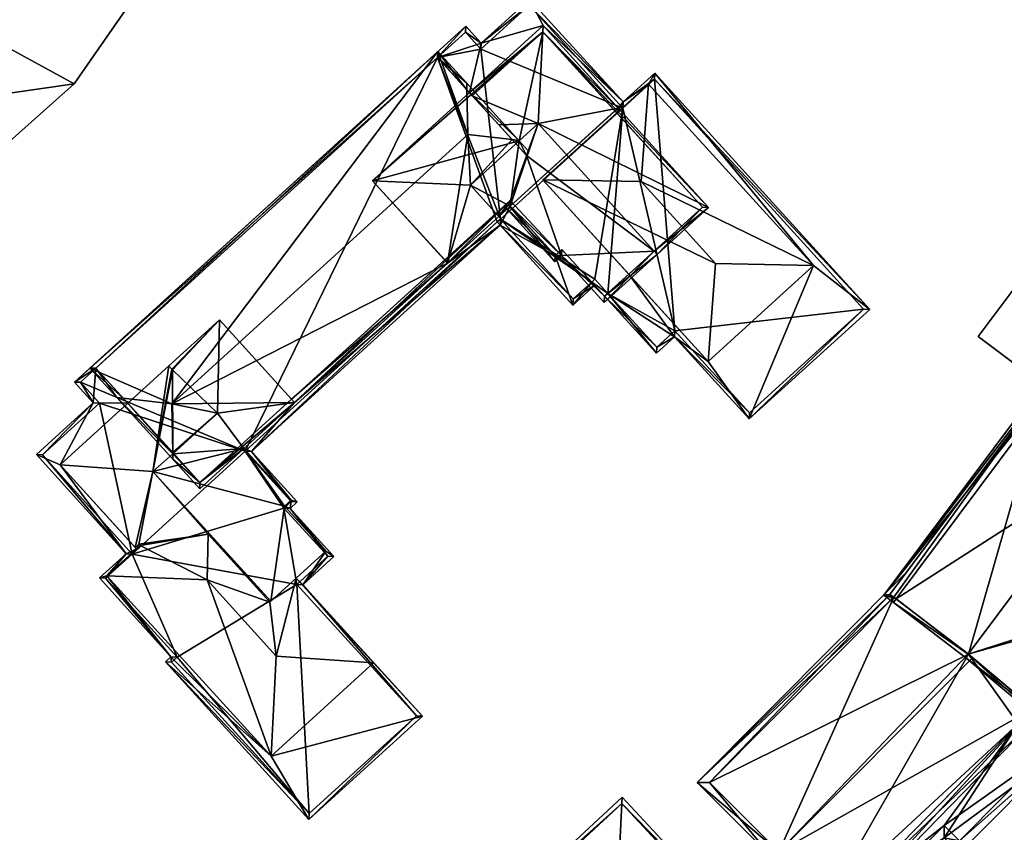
# Model space of a CAD drawing. Header units: inches. Extents: x 2523744 to 2528136, y 1148995 to 1152010.
# Tile 246 of 350: x 2527610 to 2527667, y 1151416 to 1151463. Entities that reach past the tile are written whole.
import ezdxf

# ---------------------------------------------------------------- set-up
doc = ezdxf.new("R2010")
doc.units = ezdxf.units.IN
doc.header["$MEASUREMENT"] = 0
doc.layers.add('Gebaeude Einzelhaus', color=10, linetype='Continuous')
doc.layers.add('Im Bau', color=10, linetype='Continuous')

msp = doc.modelspace()

# ---------------------------------------------------------------- meshes
at = {"layer": 'Gebaeude Einzelhaus'}
mesh = msp.add_polyface(dxfattribs=at)
corners = [(2527698.354, 1151521.328, 380.489), (2527698.918, 1151514.118, 380.489), (2527702.059, 1151518.885, 380.489), (2527683.359, 1151514.166, 380.489), (2527695.241, 1151506.335, 380.489), (2527699.93, 1151513.45, 380.489), (2527692.056, 1151527.366, 380.489), (2527699.215, 1151522.635, 380.489), (2527683.516, 1151482.755, 380.489), (2527679.735, 1151476.862, 380.489), (2527683.588, 1151482.708, 380.489), (2527682.709, 1151483.288, 380.489), (2527665.464, 1151486.663, 380.489), (2527674.134, 1151499.819, 380.489), (2527687.571, 1151490.666, 380.489), (2527704.673, 1151539.305, 379.805), (2527697.304, 1151547.229, 379.805), (2527695.894, 1151545.09, 379.805), (2527706.083, 1151541.444, 379.805), (2527687.471, 1151495.93, 393.065), (2527688.488, 1151490.041, 393.065), (2527696.798, 1151505.31, 393.065), (2527674.134, 1151499.819, 393.065), (2527692.953, 1151506.231, 393.065), (2527683.359, 1151514.166, 393.065), (2527681.99, 1151513.454, 393.065), (2527692.056, 1151527.366, 393.065), (2527702.518, 1151525.724, 393.065), (2527703.793, 1151519.61, 393.065), (2527693.843, 1151531.44, 393.065), (2527710.515, 1151535.455, 393.065), (2527707.251, 1151536.708, 393.065), (2527689.699, 1151549.173, 393.065), (2527649.004, 1151482.105, 393.065), (2527644.028, 1151479.87, 393.065), (2527691.729, 1151546.936, 393.065), (2527670.643, 1151467.845, 393.065), (2527671.218, 1151461.953, 393.065), (2527680.635, 1151476.244, 393.065), (2527676.905, 1151477.348, 393.065), (2527665.464, 1151486.663, 393.065), (2527664.021, 1151485.838, 393.065), (2527675.759, 1151503.649, 393.065), (2527683.516, 1151482.755, 372.925), (2527683.588, 1151482.708, 372.925), (2527682.709, 1151483.288, 372.925), (2527687.571, 1151490.666, 372.925), (2527695.241, 1151506.335, 372.925), (2527699.93, 1151513.45, 372.925), (2527698.918, 1151514.118, 372.925), (2527702.059, 1151518.885, 372.925), (2527698.354, 1151521.328, 372.925), (2527699.215, 1151522.635, 372.925), (2527679.735, 1151476.862, 372.925), (2527688.17, 1151495.605, 372.925), (2527690.021, 1151494.384, 372.925), (2527687.471, 1151495.93, 372.925), (2527692.953, 1151506.231, 372.925), (2527675.759, 1151503.649, 372.925), (2527676.905, 1151477.348, 372.925), (2527664.021, 1151485.838, 372.925), (2527674.496, 1151468.911, 372.925), (2527672.299, 1151470.359, 372.925), (2527681.99, 1151513.454, 372.925), (2527693.843, 1151531.44, 372.925), (2527701.635, 1151526.306, 372.925), (2527697.304, 1151547.229, 372.926), (2527706.083, 1151541.444, 372.925), (2527695.894, 1151545.09, 372.926), (2527704.673, 1151539.305, 372.925), (2527704.26, 1151538.679, 372.925), (2527695.481, 1151544.463, 372.926), (2527644.028, 1151479.87, 372.925), (2527689.699, 1151549.173, 372.926), (2527671.218, 1151461.953, 372.925), (2527680.635, 1151476.244, 372.925), (2527688.488, 1151490.041, 372.925), (2527696.798, 1151505.31, 372.925), (2527695.241, 1151506.336, 372.925), (2527703.793, 1151519.61, 372.925), (2527710.515, 1151535.455, 372.925), (2527670.643, 1151467.845, 372.925), (2527649.004, 1151482.105, 372.925), (2527691.729, 1151546.936, 372.926), (2527702.518, 1151525.724, 372.925), (2527707.251, 1151536.708, 372.925)]
mesh.append_faces([[corners[k] for k in face] for face in [(22, 19, 42), (41, 22, 42), (39, 40, 41), (41, 40, 22), (36, 38, 39), (39, 38, 40), (36, 37, 38), (33, 34, 36), (36, 34, 37), (31, 32, 35), (35, 32, 33), (33, 32, 34), (27, 30, 31), (31, 30, 32), (27, 28, 30), (25, 26, 29), (29, 26, 27), (27, 26, 28), (23, 24, 25), (25, 24, 26), (19, 21, 23), (23, 21, 24), (20, 19, 22), (19, 20, 21), (18, 16, 15), (15, 16, 17), (12, 11, 13), (13, 11, 14), (12, 9, 11), (11, 9, 8), (8, 9, 10), (3, 0, 6), (6, 0, 7), (5, 1, 4), (4, 1, 3), (3, 1, 0), (0, 1, 2)]], dxfattribs={"color": 13})
mesh.append_faces([[corners[k] for k in face] for face in [(77, 54, 78), (46, 55, 76), (76, 55, 77), (77, 55, 54), (80, 85, 69), (69, 85, 70), (65, 84, 52), (52, 84, 79), (79, 84, 80), (80, 84, 85), (75, 61, 53), (61, 81, 62), (83, 68, 71), (82, 73, 83), (83, 73, 68), (81, 72, 82), (82, 72, 73), (75, 74, 61), (61, 74, 81), (81, 74, 72), (73, 17, 68), (15, 80, 69), (17, 30, 15), (15, 30, 80), (73, 32, 17), (17, 32, 30), (30, 28, 80), (80, 28, 79), (28, 7, 79), (79, 7, 52), (28, 26, 7), (7, 26, 6), (26, 24, 6), (6, 24, 3), (24, 4, 3), (4, 77, 78), (24, 21, 4), (4, 21, 77), (21, 20, 77), (77, 20, 76), (76, 14, 46), (14, 22, 13), (76, 20, 14), (14, 20, 22), (12, 13, 40), (40, 13, 22), (40, 9, 12), (9, 75, 53), (40, 38, 9), (9, 38, 75), (38, 37, 75), (75, 37, 74), (37, 34, 74), (74, 34, 72), (34, 32, 72), (72, 32, 73), (68, 70, 71), (68, 69, 70), (68, 66, 69), (69, 66, 67), (67, 18, 69), (69, 18, 15), (66, 68, 16), (16, 68, 17), (16, 18, 66), (66, 18, 67), (47, 49, 48), (49, 51, 50), (51, 64, 52), (52, 64, 65), (49, 63, 51), (51, 63, 64), (47, 57, 49), (49, 57, 63), (59, 61, 62), (59, 53, 61), (53, 43, 44), (58, 45, 60), (60, 45, 59), (59, 45, 53), (53, 45, 43), (56, 46, 58), (58, 46, 45), (47, 54, 57), (57, 54, 56), (56, 54, 46), (46, 54, 55), (44, 10, 53), (53, 10, 9), (51, 52, 0), (0, 52, 7), (0, 2, 51), (51, 2, 50), (2, 1, 50), (50, 1, 49), (1, 5, 49), (49, 5, 48), (5, 47, 48), (5, 4, 47), (45, 46, 11), (11, 46, 14), (11, 8, 45), (45, 8, 43), (8, 10, 43), (43, 10, 44)]], dxfattribs={"color": 41})
mesh = msp.add_polyface(dxfattribs=at)
corners = [(2527634.315, 1151460.662, 374.067), (2527637.94, 1151451.34, 374.067), (2527637.756, 1151451.174, 374.067), (2527636.815, 1151461.146, 374.067), (2527645.01, 1151457.75, 374.067), (2527635.924, 1151462.126, 374.067), (2527637.94, 1151451.34, 390.965), (2527637.756, 1151451.174, 390.965), (2527635.924, 1151462.126, 390.965), (2527634.314, 1151460.663, 390.965), (2527636.815, 1151461.146, 390.965), (2527639.609, 1151463.688, 390.965), (2527639.609, 1151463.688, 374.067), (2527638.505, 1151452.079, 390.965), (2527637.847, 1151451.48, 393.04), (2527634.893, 1151448.793, 390.965), (2527638.505, 1151452.079, 393.04), (2527634.725, 1151448.978, 390.965), (2527630.558, 1151453.556, 392.921), (2527630.558, 1151453.556, 390.965), (2527636.15, 1151458.645, 390.965), (2527640.401, 1151462.513, 392.921), (2527640.401, 1151462.513, 390.965), (2527636.831, 1151461.5, 390.965), (2527639.625, 1151464.041, 390.965), (2527635.94, 1151462.48, 390.965), (2527637.924, 1151450.986, 390.965), (2527636.223, 1151453.298, 394.39), (2527634.893, 1151448.793, 393.04), (2527639.029, 1151455.852, 394.39), (2527640.125, 1151456.85, 394.39), (2527640.384, 1151462.158, 393.013), (2527641.1, 1151449.228, 390.965), (2527613.355, 1151441.931, 390.965)]
mesh.append_faces([[corners[k] for k in face] for face in [(8, 23, 10), (10, 23, 11), (11, 23, 24), (9, 25, 8), (8, 25, 23), (6, 26, 7), (16, 27, 14), (14, 27, 28), (16, 29, 27), (16, 30, 29), (18, 28, 27), (31, 29, 30), (21, 18, 31), (31, 18, 29), (29, 18, 27), (13, 26, 32), (9, 25, 33), (22, 23, 20), (20, 23, 9), (9, 23, 25), (22, 24, 23)]], dxfattribs={"color": 13})
mesh.append_faces([[corners[k] for k in face] for face in [(0, 1, 2), (0, 3, 1), (1, 3, 4), (0, 5, 3), (6, 7, 1), (1, 7, 2), (8, 0, 9), (8, 5, 0), (8, 10, 5), (5, 10, 3), (10, 11, 3), (3, 11, 12), (13, 14, 15), (13, 16, 14), (17, 18, 19), (20, 21, 22), (20, 18, 21), (20, 19, 18)]], dxfattribs={"color": 41})
mesh = msp.add_polyface(dxfattribs=at)
corners = [(2527637.94, 1151451.34, 374.067), (2527645.01, 1151457.75, 374.067), (2527643.394, 1151447.868, 374.067), (2527644.14, 1151447.049, 374.067), (2527648.009, 1151444.894, 374.067), (2527646.833, 1151459.409, 374.067), (2527636.815, 1151461.146, 374.067), (2527639.609, 1151463.688, 374.067), (2527639.609, 1151463.688, 390.965), (2527645.01, 1151457.75, 390.965), (2527646.833, 1151459.409, 390.965), (2527658.904, 1151446.14, 390.965), (2527645.352, 1151448.151, 390.965), (2527640.398, 1151453.596, 393.04), (2527640.398, 1151453.596, 390.965), (2527644.654, 1151457.468, 390.965), (2527646.48, 1151459.129, 393.04), (2527646.48, 1151459.129, 390.965), (2527656.006, 1151448.659, 390.965), (2527656.006, 1151448.659, 393.04), (2527644.736, 1151457.749, 390.965), (2527640.401, 1151462.513, 392.921), (2527644.736, 1151457.749, 393.04), (2527640.401, 1151462.513, 390.965), (2527644.551, 1151457.581, 390.965), (2527638.505, 1151452.079, 393.04), (2527638.505, 1151452.079, 390.965), (2527646.849, 1151459.763, 390.965), (2527659.258, 1151446.124, 390.965), (2527645.026, 1151458.104, 390.965), (2527639.625, 1151464.041, 390.965), (2527650.361, 1151448.77, 395.648), (2527646.059, 1151453.499, 395.648), (2527640.125, 1151456.85, 394.39), (2527640.384, 1151462.158, 393.013)]
mesh.append_faces([[corners[k] for k in face] for face in [(10, 27, 28), (8, 29, 9), (9, 29, 10), (10, 29, 27), (8, 30, 29), (13, 31, 32), (13, 32, 16), (16, 32, 19), (25, 22, 33), (22, 34, 33), (22, 21, 34), (15, 20, 24), (17, 29, 15), (15, 29, 20), (20, 29, 23), (23, 29, 30), (18, 27, 17), (17, 27, 29), (18, 28, 27)]], dxfattribs={"color": 13})
mesh.append_faces([[corners[k] for k in face] for face in [(0, 1, 2), (2, 1, 3), (4, 1, 5), (1, 6, 7), (8, 9, 7), (7, 9, 1), (9, 10, 1), (1, 10, 5), (10, 11, 5), (12, 13, 14), (15, 16, 17), (15, 13, 16), (15, 14, 13), (18, 17, 19), (19, 17, 16), (20, 21, 22), (20, 23, 21), (24, 25, 26), (24, 22, 25), (24, 20, 22)]], dxfattribs={"color": 41})
mesh = msp.add_polyface(dxfattribs=at)
corners = [(2527634.315, 1151460.662, 374.067), (2527623.218, 1151437.943, 374.067), (2527613.709, 1151441.915, 374.067), (2527614.798, 1151440.716, 374.067), (2527611.511, 1151437.725, 374.067), (2527614.798, 1151440.716, 390.965), (2527613.709, 1151441.915, 390.965), (2527614.598, 1151442.724, 390.965), (2527634.314, 1151460.663, 390.965), (2527625.887, 1151440.936, 390.965), (2527626.055, 1151440.751, 393.04), (2527626.055, 1151440.751, 390.965), (2527621.721, 1151445.516, 392.921), (2527621.721, 1151445.516, 390.965), (2527623.142, 1151438.1, 390.965), (2527618.806, 1151442.864, 390.965), (2527618.806, 1151442.864, 392.921), (2527618.975, 1151442.679, 393.04), (2527618.975, 1151442.679, 393.019), (2527618.806, 1151442.864, 393.04), (2527619.011, 1151442.64, 393.04), (2527616.434, 1151440.706, 390.965), (2527612.525, 1151437.149, 392.921), (2527613.355, 1151441.931, 390.965), (2527635.94, 1151462.48, 390.965), (2527611.511, 1151437.725, 390.965), (2527614.445, 1151440.733, 390.965), (2527621.605, 1151440.14, 394.448), (2527623.142, 1151438.1, 393.04), (2527619.027, 1151437.795, 394.447), (2527617.888, 1151436.758, 394.448), (2527612.525, 1151437.149, 390.965)]
mesh.append_faces([[corners[k] for k in face] for face in [(6, 23, 7), (7, 23, 8), (8, 23, 24), (25, 26, 5), (5, 26, 6), (6, 26, 23), (10, 27, 28), (10, 12, 27), (27, 20, 29), (29, 20, 30), (27, 12, 20), (20, 12, 18), (18, 12, 16), (30, 17, 19), (30, 20, 17), (7, 26, 21), (21, 26, 31), (8, 23, 7), (7, 23, 26)]], dxfattribs={"color": 13})
mesh.append_faces([[corners[k] for k in face] for face in [(0, 1, 2), (2, 1, 3), (4, 5, 3), (5, 6, 3), (3, 6, 2), (7, 2, 6), (7, 0, 2), (0, 7, 8), (9, 10, 11), (9, 12, 10), (9, 13, 12), (11, 10, 14), (15, 12, 13), (15, 16, 12), (17, 18, 19), (19, 18, 16), (17, 20, 18), (16, 21, 19), (19, 21, 22), (16, 15, 21)]], dxfattribs={"color": 41})
mesh = msp.add_polyface(dxfattribs=at)
corners = [(2527649.961, 1151452.008, 392.921), (2527640.125, 1151456.85, 394.39), (2527646.822, 1151449.489, 394.39), (2527640.384, 1151462.158, 393.013), (2527646.99, 1151449.304, 394.39), (2527640.401, 1151462.513, 392.921), (2527636.15, 1151458.645, 393), (2527636.318, 1151458.46, 393.088), (2527637.842, 1151456.785, 393.888), (2527641.476, 1151449.231, 393.194), (2527643.938, 1151446.526, 393.194), (2527639.455, 1151455.012, 393.888), (2527638.507, 1151452.419, 393.179), (2527638.336, 1151452.265, 393.112), (2527641.084, 1151448.874, 393.04), (2527638.152, 1151452.096, 393.04), (2527643.954, 1151446.88, 393.266), (2527649.608, 1151452.024, 393.013), (2527641.1, 1151449.228, 393.113), (2527638.417, 1151452.175, 393.112), (2527641.493, 1151449.585, 393.267), (2527638.336, 1151452.265, 390.965), (2527638.152, 1151452.096, 390.965), (2527638.505, 1151452.079, 390.965), (2527641.1, 1151449.228, 390.965), (2527641.493, 1151449.585, 390.965), (2527643.209, 1151447.699, 390.965), (2527643.955, 1151446.881, 390.965), (2527643.209, 1151447.699, 374.067), (2527643.954, 1151446.88, 374.067), (2527645.352, 1151448.151, 390.965), (2527649.608, 1151452.024, 390.965), (2527644.14, 1151447.049, 390.965), (2527644.14, 1151447.049, 374.067), (2527644.654, 1151457.468, 390.965), (2527644.551, 1151457.581, 390.965), (2527640.384, 1151462.158, 390.965), (2527636.318, 1151458.46, 390.965), (2527643.394, 1151447.868, 374.067)]
mesh.append_faces([[corners[k] for k in face] for face in [(9, 20, 16), (14, 18, 9), (9, 18, 20), (19, 15, 13), (19, 18, 15), (14, 15, 18), (3, 6, 5), (3, 7, 6), (17, 3, 0), (0, 3, 5), (4, 17, 0), (4, 2, 17), (9, 16, 10), (2, 4, 16), (16, 4, 10), (14, 13, 15), (11, 1, 8), (11, 2, 1), (2, 10, 4), (14, 9, 13), (13, 9, 12), (12, 9, 11), (11, 9, 2), (2, 9, 10), (3, 7, 1), (1, 7, 8), (3, 6, 7), (3, 5, 6), (3, 0, 5), (0, 2, 4), (3, 1, 0), (0, 1, 2)]], dxfattribs={"color": 13})
mesh.append_faces([[corners[k] for k in face] for face in [(28, 33, 29), (28, 38, 33), (36, 37, 3), (3, 37, 7), (3, 35, 36), (3, 34, 35), (3, 17, 34), (34, 17, 31), (32, 27, 33), (33, 27, 29), (30, 16, 32), (32, 16, 27), (17, 2, 31), (31, 2, 30), (30, 2, 16), (27, 28, 29), (27, 26, 28), (26, 20, 25), (27, 16, 26), (26, 16, 20), (25, 18, 24), (25, 20, 18), (19, 23, 18), (18, 23, 24), (19, 21, 23), (19, 13, 21), (22, 21, 15), (15, 21, 13)]], dxfattribs={"color": 41})
mesh = msp.add_polyface(dxfattribs=at)
corners = [(2527619.027, 1151437.795, 394.447), (2527615.795, 1151441.036, 394.315), (2527619.033, 1151437.478, 394.315), (2527616.172, 1151440.994, 394.473), (2527619.026, 1151437.856, 394.472), (2527618.976, 1151440.678, 395.648), (2527638.622, 1151455.927, 394.573), (2527636.223, 1151453.298, 394.39), (2527639.029, 1151455.852, 394.39), (2527636.055, 1151456.216, 395.648), (2527634.893, 1151448.793, 393.04), (2527638.999, 1151455.885, 394.415), (2527621.605, 1151440.14, 394.448), (2527626.055, 1151440.751, 393.04), (2527636.01, 1151458.799, 394.573), (2527636.003, 1151459.179, 394.415), (2527634.33, 1151461.015, 393.04), (2527614.244, 1151442.74, 393.04), (2527614.598, 1151442.724, 393.178), (2527620.584, 1151435.773, 393.04), (2527620.6, 1151436.126, 393.179), (2527638.417, 1151452.175, 393.112), (2527638.505, 1151452.079, 393.04), (2527637.847, 1151451.48, 393.04), (2527638.507, 1151452.419, 393.179), (2527623.142, 1151438.1, 393.04), (2527639.551, 1151455.278, 393.961), (2527639.455, 1151455.012, 393.888), (2527634.314, 1151460.663, 393.178), (2527636.318, 1151458.46, 393.088), (2527636.15, 1151458.645, 390.965), (2527634.314, 1151460.663, 390.965), (2527637.842, 1151456.785, 393.888), (2527636.318, 1151458.46, 390.965), (2527614.598, 1151442.724, 390.965), (2527616.434, 1151440.706, 390.965), (2527620.6, 1151436.126, 390.965), (2527638.336, 1151452.265, 393.112), (2527625.887, 1151440.936, 390.965), (2527638.152, 1151452.096, 393.04), (2527634.725, 1151448.978, 390.965), (2527638.152, 1151452.096, 390.965)]
mesh.append_faces([[corners[k] for k in face] for face in [(28, 15, 14), (17, 16, 18), (18, 16, 28), (28, 16, 15), (11, 14, 15), (11, 6, 14), (8, 6, 11), (8, 27, 6), (8, 26, 27), (20, 25, 19), (24, 13, 20), (20, 13, 25), (24, 10, 13), (21, 23, 24), (24, 23, 10), (21, 22, 23), (0, 20, 2), (0, 4, 20), (19, 2, 20), (18, 3, 1), (17, 18, 1), (1, 0, 2), (1, 3, 0), (0, 3, 4), (5, 17, 3), (3, 17, 1), (14, 16, 9), (9, 16, 5), (5, 16, 17), (14, 15, 16), (6, 14, 9), (6, 11, 14), (14, 11, 15), (12, 4, 0), (10, 5, 13), (13, 5, 12), (12, 5, 4), (10, 9, 5), (6, 8, 11), (10, 7, 9), (9, 7, 6), (6, 7, 8), (3, 4, 5), (3, 0, 4), (3, 1, 0), (0, 1, 2)]], dxfattribs={"color": 13})
mesh.append_faces([[corners[k] for k in face] for face in [(39, 40, 41), (39, 38, 40), (37, 20, 39), (39, 20, 38), (38, 20, 36), (37, 24, 20), (35, 18, 34), (35, 3, 18), (20, 4, 36), (36, 4, 35), (35, 4, 3), (31, 34, 28), (28, 34, 18), (30, 29, 33), (32, 6, 27), (29, 14, 32), (32, 14, 6), (31, 28, 30), (30, 28, 29), (29, 28, 14)]], dxfattribs={"color": 41})
mesh = msp.add_polyface(dxfattribs=at)
corners = [(2527634.315, 1151460.662, 374.067), (2527637.756, 1151451.174, 374.067), (2527623.218, 1151437.943, 374.067), (2527637.94, 1151451.34, 374.067), (2527643.209, 1151447.699, 374.067), (2527642.138, 1151446.726, 374.067), (2527643.394, 1151447.868, 374.067), (2527644.14, 1151447.049, 374.067), (2527648.009, 1151444.894, 374.067), (2527646.965, 1151443.944, 374.067), (2527646.833, 1151459.409, 374.067), (2527658.904, 1151446.14, 374.067), (2527645.01, 1151457.75, 374.067), (2527658.904, 1151446.14, 390.965), (2527646.965, 1151443.944, 390.965), (2527644.14, 1151447.049, 390.965), (2527642.138, 1151446.726, 390.965), (2527643.209, 1151447.699, 390.965), (2527637.94, 1151451.34, 390.965), (2527637.756, 1151451.174, 390.965), (2527623.218, 1151437.943, 390.965), (2527649.925, 1151443.125, 393.04), (2527656.006, 1151448.659, 390.965), (2527656.006, 1151448.659, 393.04), (2527645.352, 1151448.151, 390.965), (2527640.398, 1151453.596, 393.04), (2527634.893, 1151448.793, 390.965), (2527637.847, 1151451.48, 393.04), (2527634.893, 1151448.793, 393.04), (2527634.725, 1151448.978, 390.965), (2527630.558, 1151453.556, 392.921), (2527642.121, 1151446.373, 390.965), (2527643.377, 1151447.514, 390.965), (2527643.955, 1151446.881, 390.965), (2527646.833, 1151459.409, 390.965), (2527659.258, 1151446.124, 390.965), (2527637.924, 1151450.986, 390.965), (2527623.571, 1151437.926, 390.965), (2527650.361, 1151448.77, 395.648), (2527646.059, 1151453.499, 395.648), (2527647.993, 1151444.54, 390.965), (2527646.949, 1151443.59, 390.965), (2527649.925, 1151443.125, 390.965), (2527625.887, 1151440.936, 390.965), (2527641.1, 1151449.228, 390.965), (2527641.493, 1151449.585, 390.965), (2527626.055, 1151440.751, 390.965), (2527638.505, 1151452.079, 390.965)]
mesh.append_faces([[corners[k] for k in face] for face in [(31, 16, 32), (32, 16, 17), (14, 33, 15), (34, 35, 13), (31, 36, 16), (16, 36, 18), (19, 36, 37), (21, 38, 25), (39, 38, 23), (23, 38, 21), (40, 15, 41), (41, 15, 33), (40, 24, 15), (40, 42, 24), (43, 26, 29), (44, 17, 45), (44, 31, 17), (17, 31, 32), (46, 36, 26), (26, 36, 47), (44, 36, 31)]], dxfattribs={"color": 13})
mesh.append_faces([[corners[k] for k in face] for face in [(0, 1, 2), (3, 4, 5), (3, 6, 4), (7, 8, 9), (8, 10, 11), (7, 12, 8), (10, 13, 11), (7, 14, 15), (5, 4, 16), (16, 4, 17), (16, 18, 5), (5, 18, 3), (19, 20, 1), (21, 22, 23), (24, 21, 25), (26, 27, 28), (29, 28, 30), (29, 26, 28)]], dxfattribs={"color": 41})
mesh = msp.add_polyface(dxfattribs=at)
corners = [(2527626.909, 1151417.029, 374.067), (2527626.188, 1151430.245, 374.067), (2527633.094, 1151422.655, 374.067), (2527648.009, 1151444.894, 374.067), (2527658.904, 1151446.14, 374.067), (2527652.323, 1151440.153, 374.067), (2527658.904, 1151446.14, 390.965), (2527652.323, 1151440.153, 390.965), (2527648.009, 1151444.894, 390.965), (2527646.965, 1151443.944, 390.965), (2527646.965, 1151443.944, 374.067), (2527644.14, 1151447.049, 374.067), (2527637.756, 1151451.174, 374.067), (2527623.218, 1151437.943, 390.965), (2527623.218, 1151437.943, 374.067), (2527626.188, 1151430.245, 390.965), (2527633.094, 1151422.655, 390.965), (2527626.909, 1151417.029, 390.965), (2527649.925, 1151443.125, 390.965), (2527656.006, 1151448.659, 390.965), (2527649.925, 1151443.125, 393.04), (2527645.352, 1151448.151, 390.965), (2527630.611, 1151425.715, 393.04), (2527630.611, 1151425.715, 390.965), (2527626.158, 1151430.61, 393.04), (2527624.704, 1151420.34, 393.04), (2527646.949, 1151443.59, 390.965), (2527643.955, 1151446.881, 390.965), (2527647.993, 1151444.54, 390.965), (2527652.306, 1151439.799, 390.965), (2527659.258, 1151446.124, 390.965), (2527626.893, 1151416.675, 390.965), (2527633.448, 1151422.639, 390.965), (2527626.541, 1151430.229, 390.965), (2527637.756, 1151451.174, 390.965), (2527623.571, 1151437.926, 390.965), (2527626.055, 1151440.751, 390.965), (2527634.893, 1151448.793, 390.965), (2527625.887, 1151440.936, 390.965), (2527637.924, 1151450.986, 390.965), (2527624.704, 1151420.34, 390.965)]
mesh.append_faces([[corners[k] for k in face] for face in [(9, 26, 27), (7, 28, 8), (8, 28, 9), (9, 28, 26), (6, 29, 7), (7, 29, 28), (6, 30, 29), (16, 31, 17), (16, 32, 31), (15, 33, 16), (16, 33, 32), (34, 35, 13), (36, 37, 38), (36, 35, 39), (40, 32, 23), (23, 32, 33), (40, 31, 32), (28, 29, 18), (18, 29, 19), (19, 29, 30)]], dxfattribs={"color": 13})
mesh.append_faces([[corners[k] for k in face] for face in [(0, 1, 2), (3, 4, 5), (6, 7, 4), (4, 7, 5), (7, 8, 5), (5, 8, 3), (8, 9, 3), (3, 9, 10), (10, 9, 11), (12, 13, 14), (15, 16, 1), (1, 16, 2), (16, 17, 2), (2, 17, 0), (18, 19, 20), (21, 18, 20), (22, 23, 24), (25, 23, 22)]], dxfattribs={"color": 41})
mesh = msp.add_polyface(dxfattribs=at)
corners = [(2527669.385, 1151441.661, 388.806), (2527668.634, 1151448.725, 388.806), (2527665.515, 1151444.554, 388.806), (2527672.503, 1151445.833, 388.806), (2527672.503, 1151445.833, 369.878), (2527668.634, 1151448.725, 369.878), (2527665.515, 1151444.554, 369.878), (2527669.385, 1151441.661, 369.878)]
mesh.append_faces([[corners[k] for k in face] for face in [(3, 1, 0), (0, 1, 2)]], dxfattribs={"color": 13})
mesh.append_faces([[corners[k] for k in face] for face in [(5, 7, 6), (5, 4, 7), (0, 2, 7), (7, 2, 6), (2, 1, 6), (6, 1, 5), (3, 4, 1), (1, 4, 5)]], dxfattribs={"color": 41})
mesh = msp.add_polyface(dxfattribs=at)
corners = [(2527660.774, 1151429.41, 391.559), (2527660.078, 1151429.628, 388.863), (2527660.624, 1151429.21, 391.559), (2527672.718, 1151445.39, 391.559), (2527672.751, 1151446.164, 389.845), (2527672.77, 1151446.608, 388.863), (2527702.069, 1151423.453, 391.559), (2527702.583, 1151423.965, 389.635), (2527702.789, 1151424.171, 388.863), (2527664.947, 1151426.22, 395.115), (2527664.798, 1151426.02, 395.115), (2527673.389, 1151437.514, 395.115), (2527674.149, 1151429.166, 391.24), (2527669.276, 1151422.271, 391.085), (2527674.179, 1151428.831, 391.085), (2527675.015, 1151428.518, 391.277), (2527676.853, 1151426.833, 391.085), (2527695.858, 1151420.721, 396.062), (2527687.654, 1151418.76, 391.085), (2527691.413, 1151407.226, 396.062), (2527685.18, 1151411.248, 391.085), (2527691.331, 1151406.979, 396.062), (2527686.435, 1151415.058, 391.085), (2527697.699, 1151402.449, 391.559), (2527697.616, 1151402.198, 391.559), (2527703.458, 1151419.933, 391.559), (2527699.162, 1151406.445, 390.943), (2527703.613, 1151419.809, 390.737), (2527697.705, 1151402.444, 391.523), (2527699.161, 1151406.443, 390.943), (2527703.934, 1151419.554, 389.04), (2527703.4, 1151420.671, 389.762), (2527697.926, 1151402.081, 387.796), (2527660.426, 1151429.676, 389.843), (2527702.568, 1151424.024, 389.533), (2527672.821, 1151446.258, 389.532), (2527669.234, 1151422.632, 391.258), (2527674.128, 1151429.181, 391.258), (2527664.954, 1151426.215, 395.109), (2527676.978, 1151427.05, 391.276), (2527686.648, 1151414.906, 391.258), (2527685.476, 1151411.347, 391.258), (2527691.478, 1151407.181, 396.016), (2527697.773, 1151402.406, 390.657), (2527697.738, 1151402.419, 391.081), (2527702.583, 1151423.965, 389.636), (2527703.674, 1151419.565, 390.145), (2527674.499, 1151423.243, 380.141), (2527677.36, 1151426.454, 380.131), (2527676.853, 1151426.833, 380.132), (2527686.027, 1151415.348, 380.128), (2527676.777, 1151427.201, 380.131), (2527676.943, 1151426.989, 380.131), (2527686.566, 1151414.657, 380.128), (2527686.435, 1151415.058, 380.128), (2527687.654, 1151418.76, 380.128), (2527686.648, 1151414.906, 380.128), (2527676.978, 1151427.05, 380.131), (2527674.829, 1151423.315, 380.14), (2527686.435, 1151415.058, 369.877), (2527686.648, 1151414.906, 369.877), (2527685.6, 1151411.722, 369.877), (2527685.6, 1151411.722, 388.172), (2527685.476, 1151411.347, 388.18), (2527686.482, 1151410.649, 390.506), (2527691.478, 1151407.181, 391.081), (2527686.482, 1151410.649, 388.958), (2527694.024, 1151405.244, 390.711), (2527695.872, 1151403.839, 390.431), (2527691.54, 1151407.134, 391.088), (2527696.814, 1151403.122, 388.585), (2527695.872, 1151403.839, 389.303), (2527697.738, 1151402.419, 384.829), (2527696.814, 1151403.122, 384.825), (2527697.773, 1151402.406, 384.829), (2527698.931, 1151405.773, 384.829), (2527703.674, 1151419.565, 369.877), (2527698.931, 1151405.773, 369.877), (2527702.568, 1151424.024, 369.877), (2527672.821, 1151446.258, 369.878), (2527669.385, 1151441.661, 388.806), (2527660.426, 1151429.676, 389.509), (2527672.503, 1151445.833, 388.806), (2527672.503, 1151445.833, 369.878), (2527660.426, 1151429.676, 369.878), (2527669.385, 1151441.661, 369.878), (2527660.648, 1151429.506, 389.697), (2527664.947, 1151426.22, 393.331), (2527660.648, 1151429.506, 369.878), (2527664.954, 1151426.215, 393.336), (2527665.187, 1151426.02, 393.541), (2527668.689, 1151423.088, 389.917), (2527669.234, 1151422.632, 369.877), (2527668.689, 1151423.089, 369.877), (2527674.128, 1151429.181, 369.877), (2527676.978, 1151427.05, 369.877), (2527676.853, 1151426.833, 369.877), (2527664.954, 1151426.215, 369.877), (2527687.654, 1151418.76, 369.877), (2527691.478, 1151407.181, 369.877), (2527697.738, 1151402.419, 369.877), (2527697.773, 1151402.406, 369.877), (2527696.814, 1151403.122, 369.877), (2527695.872, 1151403.839, 369.877), (2527686.482, 1151410.649, 369.877), (2527685.476, 1151411.347, 369.877), (2527674.829, 1151423.315, 369.877)]
mesh.append_faces([[corners[k] for k in face] for face in [(56, 53, 54), (54, 53, 50), (50, 53, 58), (51, 49, 58), (51, 52, 49), (51, 57, 52), (51, 58, 47), (47, 58, 53), (51, 52, 57), (56, 54, 53), (53, 54, 50), (50, 55, 48), (50, 54, 55), (50, 47, 53), (47, 49, 51), (51, 49, 52), (50, 48, 47), (47, 48, 49), (8, 45, 34), (30, 27, 31), (26, 46, 30), (30, 46, 27), (30, 31, 8), (8, 31, 45), (28, 44, 24), (24, 23, 28), (32, 26, 30), (32, 29, 26), (44, 43, 24), (24, 43, 32), (32, 43, 29), (19, 42, 21), (23, 21, 42), (23, 24, 21), (19, 21, 41), (41, 21, 20), (22, 41, 20), (22, 40, 41), (12, 15, 14), (12, 14, 37), (15, 16, 14), (15, 39, 16), (38, 36, 10), (10, 9, 38), (10, 36, 13), (13, 36, 14), (14, 36, 37), (0, 9, 2), (2, 9, 10), (35, 4, 5), (8, 35, 5), (8, 34, 35), (4, 1, 5), (4, 33, 1), (1, 33, 2), (2, 33, 0), (28, 32, 29), (29, 32, 26), (26, 32, 30), (28, 24, 32), (6, 17, 25), (11, 6, 3), (6, 11, 17), (31, 27, 30), (6, 25, 31), (31, 25, 27), (31, 7, 6), (31, 8, 7), (31, 30, 8), (27, 26, 30), (26, 23, 29), (29, 23, 28), (28, 23, 24), (27, 25, 26), (26, 25, 23), (19, 25, 17), (19, 23, 25), (19, 21, 23), (23, 21, 24), (22, 17, 18), (22, 19, 17), (22, 20, 19), (19, 20, 21), (12, 15, 11), (11, 15, 17), (12, 14, 15), (15, 16, 17), (17, 16, 18), (15, 14, 16), (12, 9, 14), (14, 9, 13), (13, 9, 10), (12, 11, 9), (0, 11, 3), (0, 9, 11), (0, 2, 9), (9, 2, 10), (3, 8, 4), (4, 8, 5), (3, 7, 8), (3, 6, 7), (5, 1, 4), (4, 1, 3), (3, 1, 0), (0, 1, 2)]], dxfattribs={"color": 13})
mesh.append_faces([[corners[k] for k in face] for face in [(96, 98, 106), (106, 98, 59), (50, 59, 54), (58, 106, 50), (50, 106, 59), (49, 106, 58), (49, 96, 106), (95, 98, 96), (98, 60, 59), (60, 104, 61), (61, 104, 105), (98, 99, 60), (60, 99, 104), (99, 77, 103), (103, 77, 102), (102, 77, 100), (100, 77, 101), (98, 76, 99), (99, 76, 77), (95, 78, 98), (98, 78, 76), (95, 79, 78), (85, 88, 84), (85, 97, 88), (95, 94, 79), (79, 94, 83), (83, 94, 85), (85, 94, 97), (97, 94, 93), (93, 94, 92), (57, 16, 39), (57, 49, 16), (57, 96, 49), (57, 95, 96), (12, 57, 15), (15, 57, 39), (12, 94, 57), (57, 94, 95), (12, 37, 94), (37, 36, 94), (94, 36, 92), (92, 91, 93), (90, 38, 89), (92, 36, 91), (91, 36, 90), (90, 36, 38), (87, 38, 9), (87, 89, 38), (86, 81, 88), (88, 81, 84), (86, 33, 81), (9, 0, 87), (87, 0, 86), (86, 0, 33), (81, 80, 84), (84, 80, 85), (82, 79, 83), (82, 35, 79), (80, 4, 82), (82, 4, 35), (81, 33, 80), (80, 33, 4), (35, 78, 79), (35, 34, 78), (45, 31, 34), (31, 76, 34), (34, 76, 78), (27, 46, 31), (31, 46, 76), (76, 75, 77), (75, 43, 74), (75, 29, 43), (75, 26, 29), (76, 46, 75), (75, 46, 26), (72, 43, 44), (72, 74, 43), (28, 23, 44), (44, 70, 72), (72, 70, 73), (44, 68, 70), (70, 68, 71), (67, 42, 69), (69, 42, 65), (44, 23, 68), (68, 23, 67), (67, 23, 42), (64, 41, 66), (66, 41, 63), (42, 19, 65), (65, 19, 64), (64, 19, 41), (56, 62, 40), (40, 62, 41), (41, 62, 63), (56, 61, 62), (56, 60, 61), (54, 56, 22), (22, 56, 40), (54, 60, 56), (54, 59, 60), (22, 18, 54), (54, 18, 55), (18, 48, 55), (18, 16, 48), (48, 16, 49)]], dxfattribs={"color": 41})
mesh = msp.add_polyface(dxfattribs=at)
corners = [(2527614.798, 1151440.716, 374.067), (2527616.69, 1151432.004, 374.067), (2527611.511, 1151437.725, 374.067), (2527623.218, 1151437.943, 374.067), (2527625.448, 1151434.658, 374.067), (2527625.863, 1151435.035, 374.067), (2527623.218, 1151437.943, 390.965), (2527625.863, 1151435.035, 390.965), (2527625.448, 1151434.658, 390.965), (2527611.511, 1151437.725, 390.965), (2527614.798, 1151440.716, 390.965), (2527623.142, 1151438.1, 390.965), (2527626.055, 1151440.751, 393.04), (2527623.142, 1151438.1, 393.04), (2527612.525, 1151437.149, 392.921), (2527616.86, 1151432.385, 392.921), (2527616.86, 1151432.385, 393.04), (2527625.863, 1151435.109, 393.04), (2527625.863, 1151435.109, 390.965), (2527625.489, 1151434.769, 390.965), (2527625.489, 1151434.769, 393.189), (2527612.525, 1151437.149, 390.965), (2527616.434, 1151440.706, 390.965), (2527611.159, 1151437.743, 390.965), (2527614.445, 1151440.733, 390.965), (2527616.338, 1151432.021, 390.965), (2527625.801, 1151434.641, 390.965), (2527626.216, 1151435.019, 390.965), (2527623.571, 1151437.926, 390.965), (2527621.605, 1151440.14, 394.448), (2527619.027, 1151437.795, 394.447), (2527617.888, 1151436.758, 394.448), (2527617.073, 1151432.579, 393.04), (2527621.071, 1151433.154, 394.419), (2527618.806, 1151442.864, 393.04), (2527626.055, 1151440.751, 390.965)]
mesh.append_faces([[corners[k] for k in face] for face in [(9, 23, 24), (9, 25, 23), (7, 26, 8), (7, 27, 26), (6, 28, 7), (7, 28, 27), (13, 29, 30), (31, 13, 30), (14, 16, 31), (32, 33, 31), (13, 20, 17), (13, 31, 20), (34, 14, 31), (18, 28, 11), (11, 28, 35), (18, 27, 28), (19, 26, 18), (18, 26, 27), (21, 23, 25), (21, 24, 23)]], dxfattribs={"color": 13})
mesh.append_faces([[corners[k] for k in face] for face in [(0, 1, 2), (0, 3, 1), (1, 3, 4), (4, 3, 5), (6, 7, 3), (3, 7, 5), (7, 8, 5), (5, 8, 4), (1, 9, 2), (9, 10, 2), (11, 12, 13), (14, 15, 16), (17, 18, 13), (13, 18, 11), (19, 17, 20), (19, 18, 17), (15, 14, 21), (14, 22, 21)]], dxfattribs={"color": 41})
mesh = msp.add_polyface(dxfattribs=at)
corners = [(2527616.69, 1151432.004, 374.067), (2527625.448, 1151434.658, 374.067), (2527626.188, 1151430.245, 374.067), (2527627.979, 1151431.875, 374.067), (2527625.448, 1151434.658, 390.965), (2527627.979, 1151431.875, 390.965), (2527626.188, 1151430.245, 390.965), (2527615.146, 1151430.606, 390.965), (2527616.69, 1151432.004, 390.965), (2527615.146, 1151430.606, 374.067), (2527611.511, 1151437.725, 390.965), (2527617.073, 1151432.579, 393.04), (2527616.86, 1151432.385, 393.04), (2527616.86, 1151432.385, 392.921), (2527627.861, 1151432.16, 390.965), (2527625.489, 1151434.769, 390.965), (2527627.861, 1151432.16, 393.188), (2527625.489, 1151434.769, 393.189), (2527626.158, 1151430.61, 393.04), (2527626.158, 1151430.61, 390.965), (2527616.937, 1151432.3, 390.965), (2527616.937, 1151432.3, 392.921), (2527612.525, 1151437.149, 390.965), (2527615.233, 1151430.749, 393.04), (2527615.233, 1151430.749, 390.965), (2527617.151, 1151432.494, 393.04), (2527616.338, 1151432.021, 390.965), (2527614.794, 1151430.624, 390.965), (2527628.333, 1151431.859, 390.965), (2527626.541, 1151430.229, 390.965), (2527625.801, 1151434.641, 390.965), (2527617.888, 1151436.758, 394.448), (2527621.071, 1151433.154, 394.419), (2527624.694, 1151429.278, 394.448), (2527621.009, 1151430.505, 395.648)]
mesh.append_faces([[corners[k] for k in face] for face in [(7, 26, 8), (8, 26, 10), (7, 27, 26), (5, 28, 29), (4, 30, 5), (5, 30, 28), (12, 11, 31), (25, 11, 21), (21, 11, 13), (25, 32, 11), (31, 32, 33), (33, 16, 17), (31, 33, 17), (34, 25, 23), (34, 32, 25), (14, 30, 15), (14, 28, 30), (14, 29, 28), (22, 26, 20), (20, 26, 24), (24, 26, 27)]], dxfattribs={"color": 13})
mesh.append_faces([[corners[k] for k in face] for face in [(0, 1, 2), (2, 1, 3), (4, 5, 1), (1, 5, 3), (5, 6, 3), (7, 8, 9), (9, 8, 0), (8, 10, 0), (11, 12, 13), (14, 15, 16), (16, 15, 17), (14, 18, 19), (14, 16, 18), (13, 20, 21), (13, 22, 20), (23, 21, 24), (24, 21, 20), (23, 25, 21)]], dxfattribs={"color": 41})
mesh = msp.add_polyface(dxfattribs=at)
corners = [(2527616.69, 1151432.004, 374.067), (2527619.279, 1151426.043, 374.067), (2527615.146, 1151430.606, 374.067), (2527626.909, 1151417.029, 374.067), (2527618.965, 1151425.76, 374.067), (2527626.188, 1151430.245, 374.067), (2527627.979, 1151431.875, 374.067), (2527626.188, 1151430.245, 390.965), (2527626.909, 1151417.029, 390.965), (2527618.965, 1151425.76, 390.965), (2527619.279, 1151426.043, 390.965), (2527615.146, 1151430.606, 390.965), (2527626.158, 1151430.61, 393.04), (2527624.694, 1151429.278, 394.448), (2527624.641, 1151429.23, 394.419), (2527627.861, 1151432.16, 393.188), (2527630.611, 1151425.715, 390.965), (2527626.158, 1151430.61, 390.965), (2527624.704, 1151420.34, 390.965), (2527624.704, 1151420.34, 393.04), (2527615.233, 1151430.749, 390.965), (2527615.233, 1151430.749, 393.04), (2527618.925, 1151426.06, 390.965), (2527614.794, 1151430.624, 390.965), (2527618.611, 1151425.776, 390.965), (2527626.893, 1151416.675, 390.965), (2527627.979, 1151431.875, 390.965), (2527626.541, 1151430.229, 390.965), (2527621.071, 1151433.154, 394.419), (2527621.009, 1151430.505, 395.648), (2527625.005, 1151426.114, 395.648), (2527630.611, 1151425.715, 393.04), (2527627.861, 1151432.16, 390.965)]
mesh.append_faces([[corners[k] for k in face] for face in [(9, 22, 10), (10, 22, 11), (11, 22, 23), (8, 24, 9), (9, 24, 22), (8, 25, 24), (26, 27, 7), (13, 28, 14), (29, 14, 28), (29, 30, 14), (14, 30, 12), (12, 30, 31), (19, 31, 30), (21, 19, 29), (29, 19, 30), (16, 27, 17), (17, 27, 32), (18, 24, 25), (20, 22, 18), (18, 22, 24), (20, 23, 22)]], dxfattribs={"color": 13})
mesh.append_faces([[corners[k] for k in face] for face in [(0, 1, 2), (1, 3, 4), (0, 5, 1), (1, 5, 3), (6, 7, 5), (8, 9, 3), (3, 9, 4), (9, 10, 4), (4, 10, 1), (10, 11, 1), (1, 11, 2), (12, 13, 14), (12, 15, 13), (12, 16, 17), (18, 16, 19), (20, 18, 21), (21, 18, 19)]], dxfattribs={"color": 41})
mesh = msp.add_polyface(dxfattribs=at)
corners = [(2527654.016, 1151414.809, 393.541), (2527649.298, 1151418.805, 389.369), (2527653.663, 1151414.455, 393.541), (2527660.648, 1151429.506, 389.697), (2527660.426, 1151429.676, 389.509), (2527661.378, 1151430.95, 389.357), (2527664.947, 1151426.22, 393.331), (2527665.187, 1151426.02, 393.541), (2527664.954, 1151426.215, 393.336), (2527668.689, 1151423.088, 389.917), (2527657.373, 1151410.758, 389.369), (2527669.073, 1151422.767, 389.519), (2527670.196, 1151423.919, 389.533), (2527671.096, 1151424.843, 389.545), (2527670.966, 1151424.949, 389.678), (2527657.368, 1151411.469, 389.772), (2527650.005, 1151418.807, 389.707), (2527650.005, 1151418.807, 369.877), (2527660.648, 1151429.506, 369.878), (2527657.368, 1151411.469, 385.504), (2527656.814, 1151412.021, 369.877), (2527657.368, 1151411.469, 369.877), (2527667.828, 1151422.205, 385.504), (2527668.689, 1151423.089, 369.877), (2527667.828, 1151422.205, 369.877), (2527664.954, 1151426.215, 369.877)]
mesh.append_faces([[corners[k] for k in face] for face in [(2, 16, 0), (16, 4, 3), (2, 1, 16), (16, 1, 4), (4, 1, 5), (10, 15, 11), (11, 15, 9), (10, 2, 15), (15, 2, 0), (12, 14, 13), (12, 13, 14), (0, 9, 7), (2, 10, 0), (0, 10, 9), (9, 10, 11), (6, 7, 8), (3, 0, 6), (6, 0, 7), (5, 1, 4), (4, 1, 3), (3, 1, 0), (0, 1, 2)]], dxfattribs={"color": 13})
mesh.append_faces([[corners[k] for k in face] for face in [(20, 24, 21), (17, 25, 20), (20, 25, 24), (24, 25, 23), (17, 18, 25), (23, 22, 24), (22, 15, 19), (23, 9, 22), (22, 9, 15), (16, 15, 0), (16, 19, 15), (19, 20, 21), (16, 17, 19), (19, 17, 20), (17, 3, 18), (17, 16, 3)]], dxfattribs={"color": 41})
mesh = msp.add_polyface(dxfattribs=at)
corners = [(2527657.368, 1151411.469, 385.504), (2527656.106, 1151412.02, 385.504), (2527658.041, 1151410.091, 385.504), (2527656.459, 1151412.375, 385.504), (2527663.558, 1151415.626, 385.504), (2527670.209, 1151420.539, 385.504), (2527664.439, 1151414.749, 385.504), (2527667.828, 1151422.205, 385.504), (2527668.177, 1151422.564, 385.504), (2527664.438, 1151415.456, 385.504), (2527658.04, 1151410.799, 385.504), (2527663.556, 1151416.334, 385.504), (2527669.501, 1151420.538, 385.504), (2527667.828, 1151422.205, 369.877), (2527669.501, 1151420.538, 369.877), (2527657.368, 1151411.469, 369.877), (2527658.04, 1151410.799, 369.877), (2527663.556, 1151416.334, 369.877), (2527664.438, 1151415.456, 369.877)]
mesh.append_faces([[corners[k] for k in face] for face in [(5, 12, 8), (8, 12, 7), (5, 9, 12), (0, 1, 3), (10, 2, 0), (0, 2, 1), (9, 4, 11), (11, 4, 10), (10, 4, 2), (5, 6, 9), (9, 6, 4), (7, 5, 8), (0, 4, 7), (7, 4, 5), (5, 4, 6), (0, 2, 4), (3, 1, 0), (0, 1, 2)]], dxfattribs={"color": 13})
mesh.append_faces([[corners[k] for k in face] for face in [(14, 17, 13), (13, 17, 15), (15, 17, 16), (14, 18, 17), (12, 9, 14), (14, 9, 18), (9, 11, 18), (18, 11, 17), (11, 10, 17), (17, 10, 16), (0, 16, 10), (0, 15, 16), (14, 13, 12), (12, 13, 7)]], dxfattribs={"color": 41})
mesh = msp.add_polyface(dxfattribs=at)
corners = [(2527652.23, 1151410.146, 382.94), (2527644.971, 1151417.961, 382.941), (2527644.953, 1151417.603, 383.072), (2527651.862, 1151410.146, 383.077), (2527644.585, 1151410.158, 385.785), (2527635.162, 1151408.85, 382.941), (2527635.326, 1151408.673, 383.067), (2527636.723, 1151402.856, 385.785), (2527635.015, 1151402.898, 385.163), (2527629.262, 1151403.038, 383.068), (2527629.097, 1151403.217, 382.941), (2527628.913, 1151403.046, 382.941), (2527628.917, 1151403.042, 382.941), (2527629.264, 1151403.038, 383.068), (2527636.171, 1151395.231, 382.94), (2527636.198, 1151395.598, 383.077), (2527642.603, 1151401.205, 382.94), (2527635.331, 1151408.668, 383.071), (2527644.959, 1151417.608, 383.068), (2527636.184, 1151395.585, 383.067), (2527642.234, 1151401.204, 383.077), (2527651.876, 1151410.159, 383.067), (2527633.653, 1151410.443, 383.078), (2527635.514, 1151408.838, 382.941), (2527633.681, 1151410.811, 382.941), (2527635.331, 1151408.668, 383.067), (2527633.221, 1151404.828, 385.163), (2527642.604, 1151401.205, 382.94), (2527642.433, 1151401.389, 382.94), (2527627.249, 1151404.838, 382.941), (2527627.616, 1151404.837, 383.078), (2527633.669, 1151410.458, 383.067), (2527627.603, 1151404.825, 383.068), (2527629.264, 1151403.037, 383.069), (2527636.184, 1151395.585, 373.474), (2527629.097, 1151403.217, 373.474), (2527651.876, 1151410.159, 373.474), (2527644.959, 1151417.608, 373.474), (2527635.331, 1151408.668, 373.474), (2527635.162, 1151408.85, 373.474), (2527633.669, 1151410.458, 373.474), (2527627.603, 1151404.825, 373.474)]
mesh.append_faces([[corners[k] for k in face] for face in [(30, 32, 29), (9, 11, 32), (32, 11, 29), (31, 22, 24), (24, 22, 29), (29, 22, 30), (24, 23, 31), (31, 23, 6), (6, 23, 25), (20, 28, 27), (13, 30, 9), (9, 30, 11), (11, 30, 29), (13, 26, 30), (13, 8, 26), (22, 30, 26), (22, 29, 30), (22, 24, 29), (20, 27, 28), (6, 26, 8), (6, 22, 26), (25, 23, 6), (6, 23, 22), (22, 23, 24), (21, 18, 0), (3, 21, 0), (14, 19, 15), (16, 3, 0), (16, 20, 3), (16, 14, 20), (20, 14, 15), (9, 12, 11), (9, 19, 12), (19, 14, 12), (9, 11, 10), (2, 1, 18), (0, 18, 1), (6, 5, 17), (17, 5, 2), (2, 5, 1), (15, 16, 7), (7, 16, 4), (4, 16, 3), (3, 16, 0), (15, 14, 16), (13, 15, 8), (8, 15, 7), (13, 14, 15), (9, 12, 13), (13, 12, 14), (9, 11, 12), (9, 10, 11), (7, 6, 8), (5, 2, 1), (7, 4, 6), (6, 4, 5), (5, 4, 2), (0, 2, 3), (3, 2, 4), (0, 1, 2)]], dxfattribs={"color": 13})
mesh.append_faces([[corners[k] for k in face] for face in [(39, 35, 40), (40, 35, 41), (32, 10, 9), (32, 41, 10), (10, 41, 35), (32, 30, 41), (30, 22, 41), (41, 22, 40), (22, 31, 40), (6, 5, 31), (31, 5, 40), (40, 5, 39), (34, 38, 36), (36, 38, 37), (34, 35, 38), (38, 35, 39), (25, 6, 17), (25, 5, 6), (25, 38, 5), (5, 38, 39), (2, 25, 17), (2, 38, 25), (2, 37, 38), (2, 18, 37), (18, 21, 37), (37, 21, 36), (21, 3, 36), (20, 36, 3), (20, 34, 36), (20, 15, 34), (34, 15, 19), (35, 33, 10), (35, 34, 33), (33, 34, 19)]], dxfattribs={"color": 41})
at = {"layer": 'Im Bau'}
mesh = msp.add_polyface(dxfattribs=at)
corners = [(2527566.249, 1151417.177, 394.502), (2527531.07, 1151457.296, 394.75), (2527566.198, 1151417.14, 394.75), (2527566.322, 1151417.229, 394.146), (2527598.675, 1151467.169, 394.326), (2527624.356, 1151475.022, 394.146), (2527599.479, 1151491.484, 394.508), (2527613.347, 1151459.147, 394.146), (2527588.059, 1151477.451, 394.495), (2527573.725, 1151470.364, 394.541), (2527582.844, 1151502.491, 394.75), (2527565.213, 1151444.986, 394.389), (2527565.197, 1151445.034, 394.39), (2527560.647, 1151458.832, 394.54), (2527588.003, 1151455.498, 394.306), (2527572.048, 1151442.764, 394.319), (2527531.07, 1151457.296, 364.461), (2527582.844, 1151502.491, 364.461), (2527566.198, 1151417.14, 364.461), (2527566.249, 1151417.177, 364.461), (2527566.322, 1151417.229, 364.461), (2527613.347, 1151459.147, 364.461), (2527624.356, 1151475.022, 364.461), (2527560.647, 1151458.832, 364.461), (2527565.197, 1151445.034, 364.461), (2527565.213, 1151444.986, 364.461), (2527572.048, 1151442.764, 364.461), (2527588.003, 1151455.498, 364.461), (2527598.675, 1151467.169, 364.461), (2527573.725, 1151470.364, 364.461), (2527588.059, 1151477.451, 364.461)]
mesh.append_faces([[corners[k] for k in face] for face in [(14, 7, 4), (11, 3, 15), (15, 3, 14), (14, 3, 7), (9, 1, 13), (13, 1, 12), (12, 1, 11), (11, 1, 3), (6, 10, 8), (8, 10, 9), (9, 10, 1), (4, 6, 8), (7, 5, 4), (4, 5, 6), (3, 1, 0), (0, 1, 2)]], dxfattribs={"color": 13})
mesh.append_faces([[corners[k] for k in face] for face in [(29, 17, 30), (25, 16, 24), (24, 16, 23), (23, 16, 29), (29, 16, 17), (25, 18, 16), (25, 19, 18), (27, 20, 26), (26, 20, 25), (25, 20, 19), (28, 21, 27), (27, 21, 20), (22, 28, 30), (22, 30, 17), (28, 22, 21), (8, 29, 30), (8, 9, 29), (4, 30, 28), (4, 8, 30), (9, 13, 29), (29, 13, 23), (14, 28, 27), (14, 4, 28), (15, 14, 26), (26, 14, 27), (11, 15, 25), (25, 15, 26), (12, 11, 24), (24, 11, 25), (13, 12, 23), (23, 12, 24), (6, 17, 10), (6, 22, 17), (6, 5, 22), (5, 7, 22), (22, 7, 21), (7, 3, 21), (21, 3, 20), (3, 19, 20), (3, 0, 19), (0, 18, 19), (0, 2, 18), (2, 1, 18), (18, 1, 16), (1, 10, 16), (16, 10, 17)]], dxfattribs={"color": 41})

doc.saveas('drawing.dxf')
